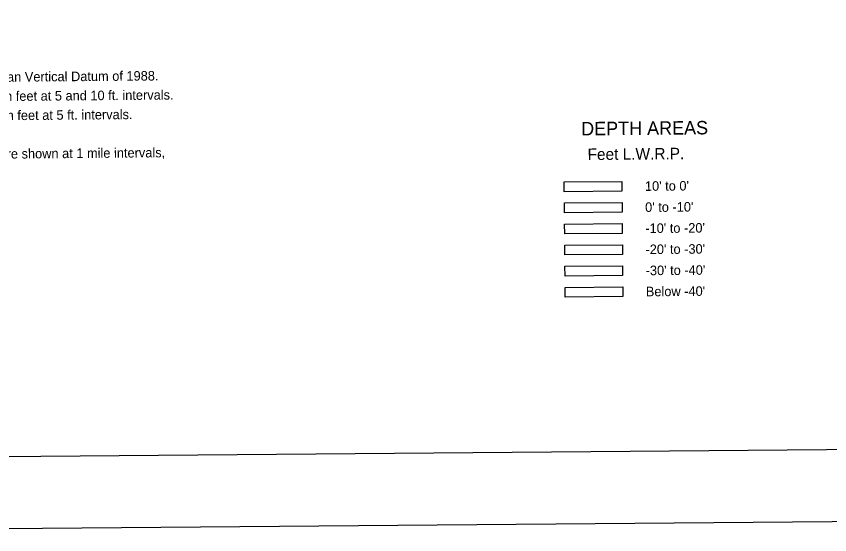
# Model space of a CAD drawing. Extents: x 3567028 to 3605064, y 510945 to 536587.
# Drawn here: x 3574444 to 3581504, y 511528 to 516026 of the extents above; entities that cross this region are included whole.
import ezdxf

# ---------------------------------------------------------------- set-up
doc = ezdxf.new("R2010")
doc.units = 0
for name, color, linetype in [('G-ANNO-NPLT', 7, 'Continuous'), ('V-ANNO-NOTE', 7, 'Continuous'), ('V-ANNO-SYMB', 7, 'Continuous'), ('V-TOPO-DPTH', 7, 'Continuous')]:
    doc.layers.add(name, color=color, linetype=linetype)

msp = doc.modelspace()

# ---------------------------------------------------------------- linework, layer by layer
at = {"layer": 'G-ANNO-NPLT'}
msp.add_lwpolyline([(3567815.5, 511528.3), (3604480.9, 511837.7), (3604277, 536003.5), (3567611.7, 535694.2)], close=True, dxfattribs=at)
at = {"layer": 'V-ANNO-SYMB'}
msp.add_lwpolyline([(3570560.3, 512176.6), (3603642.3, 512455.7), (3603449, 535371.4), (3570367, 535092.3), (3570560.3, 512176.6)], dxfattribs=at)
at = {"layer": 'V-TOPO-DPTH'}
for points in [[(3579199.5, 514589.6), (3579699.5, 514593.8), (3579700.2, 514508.8), (3579200.2, 514504.6)], [(3579201, 514406.6), (3579701, 514410.8), (3579701.7, 514325.8), (3579201.8, 514321.6)], [(3579202.6, 514223.6), (3579702.6, 514227.8), (3579703.3, 514142.8), (3579203.3, 514138.6)], [(3579204.1, 514040.6), (3579704.1, 514044.8), (3579704.8, 513959.8), (3579204.9, 513955.6)], [(3579205.7, 513857.6), (3579705.7, 513861.8), (3579706.4, 513776.8), (3579206.4, 513772.6)], [(3579207.2, 513674.6), (3579707.2, 513678.8), (3579707.9, 513593.8), (3579207.9, 513589.6)]]:
    msp.add_lwpolyline(points, close=True, dxfattribs=at)

# ---------------------------------------------------------------- texts
at = {"layer": 'V-ANNO-NOTE'}
for s, p in [('All elevations are expressed in feet and refer to North American Vertical Datum of 1988.', (3571366.2, 515432.9)), ('Contours below Low Water Reference Plane are expressed in feet at 5 and 10 ft. intervals.', (3571367.6, 515266.2)), ('Contours above Low Water Reference Plane are expressed in feet at 5 ft. intervals.', (3571369, 515099.5)), ('Distances on Mississippi River above Head of Passes are shown at 1 mile intervals,', (3571622, 514768.2))]:
    msp.add_text(s, height=83, rotation=0.48336, dxfattribs=at).set_placement(p)
at = {"layer": 'V-TOPO-DPTH'}
for s, height, rotation, p in [('DEPTH AREAS', 116.7, 0.48336, (3579346.8, 514992.5)), ('Feet L.W.R.P.', 100, 0.48335, (3579402.3, 514778.8)), ("10' to 0'", 83, 0.48335, (3579900.2, 514511.5)), ("0' to -10'", 83, 0.48335, (3579901.7, 514328.5)), ("-10' to -20'", 83, 0.48335, (3579903.3, 514145.5)), ("-20' to -30'", 83, 0.48335, (3579904.8, 513962.5)), ("-30' to -40'", 83, 0.48335, (3579906.4, 513779.5)), ("Below -40'", 83, 0.48335, (3579907.9, 513596.5))]:
    msp.add_text(s, height=height, rotation=rotation, dxfattribs=at).set_placement(p)

doc.saveas('drawing.dxf')
